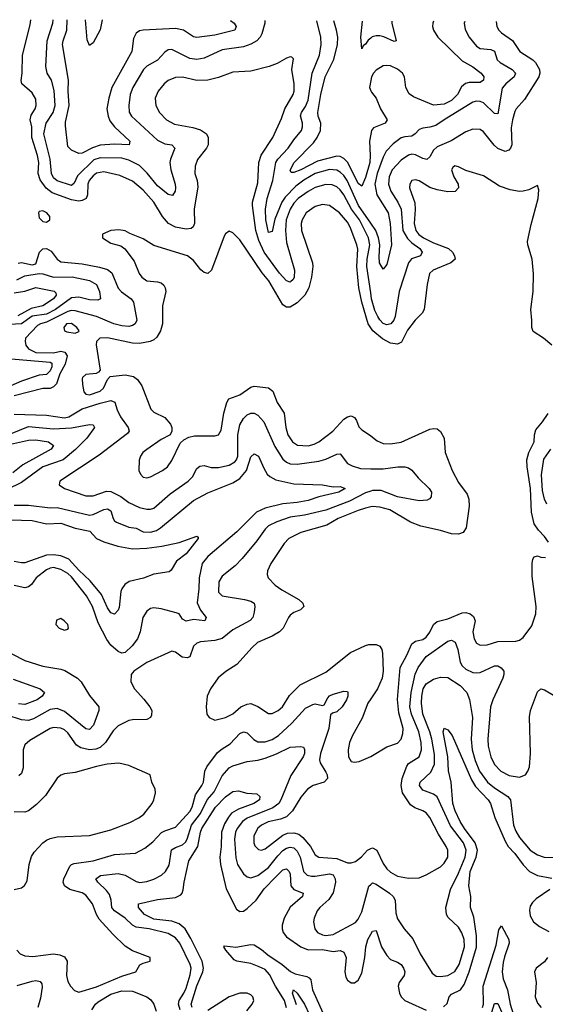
# Model space of a CAD drawing. Header units: inches. Extents: x 1694797 to 1849917, y 907313 to 1017959.
# Tile 371 of 656: x 1718041 to 1720974, y 1012288 to 1017788. Entities that reach past the tile are written whole.
import ezdxf

# ---------------------------------------------------------------- set-up
doc = ezdxf.new("R2010")
doc.units = ezdxf.units.IN
doc.header["$MEASUREMENT"] = 0
doc.layers.add('B7011', color=7, linetype='Continuous')
doc.layers.add('B7021', color=7, linetype='Continuous')

msp = doc.modelspace()

# ---------------------------------------------------------------- linework, layer by layer
at = {"layer": 'B7011', "color": 5}
for points, elevation in [([(1720000, 1016262.2), (1719978.1, 1016410), (1719979.5, 1016450), (1719994.8, 1016530), (1719986.7, 1016570), (1719936.8, 1016670), (1719893.5, 1016730), (1719850, 1016810.5), (1719830, 1016837.9), (1719810, 1016854.2), (1719785.1, 1016865.1), (1719750, 1016868), (1719690, 1016850.4), (1719650, 1016828.5), (1719595.5, 1016790), (1719570, 1016763.4), (1719549.6, 1016730.4), (1719528.8, 1016670), (1719523.4, 1016610), (1719530, 1016543.1), (1719573.7, 1016390), (1719572.1, 1016347.9), (1719565.5, 1016334.5), (1719554.6, 1016325.4), (1719550, 1016322.8), (1719530, 1016329), (1719490, 1016371.9), (1719405.9, 1016490), (1719375.1, 1016555.1), (1719357.7, 1016610), (1719339.6, 1016750), (1719340.7, 1016770), (1719370, 1016877.3), (1719375.3, 1016990), (1719388.7, 1017031.3), (1719454, 1017130), (1719502.7, 1017237.3), (1719520.2, 1017290), (1719567.9, 1017370), (1719572.7, 1017390), (1719572.3, 1017430), (1719559.7, 1017510), (1719568.7, 1017570), (1719559.3, 1017579.3), (1719550, 1017581.2), (1719530, 1017574.5), (1719476.9, 1017543.1), (1719432.7, 1017527.3), (1719330, 1017501.6), (1719230, 1017494.6), (1719150, 1017465.5), (1719090, 1017451.6), (1719030, 1017448.1), (1718950, 1017466.8), (1718910, 1017466.1), (1718870, 1017449), (1718847.2, 1017430), (1718813, 1017390), (1718796.3, 1017350), (1718799.7, 1017310), (1718821.2, 1017270), (1718859.1, 1017230), (1718905.2, 1017205.2), (1719006.2, 1017186.2), (1719050, 1017173.4), (1719082.8, 1017150), (1719092.7, 1017130), (1719092.7, 1017090), (1719083.8, 1017070), (1719033.1, 1017006.9), (1719019.3, 1016970), (1719018.5, 1016930), (1719031, 1016890), (1719035.1, 1016855.1), (1719013.5, 1016730), (1719016.4, 1016650), (1719009.5, 1016630.5), (1718998.2, 1016621.8), (1718970, 1016618.5), (1718910, 1016629.1), (1718871.6, 1016650), (1718836.9, 1016690), (1718790, 1016769), (1718730, 1016837), (1718670, 1016886), (1718598.8, 1016918.8), (1718510, 1016939.1), (1718470, 1016930.9), (1718450, 1016916.7), (1718429.1, 1016890), (1718421.4, 1016870), (1718418.6, 1016810), (1718410.8, 1016790), (1718390, 1016777.6), (1718370, 1016774), (1718330, 1016781.5), (1718221.2, 1016821.2), (1718188.3, 1016848.3), (1718154.7, 1016894.7), (1718143.4, 1016930), (1718146.9, 1016990), (1718139.6, 1017030), (1718108, 1017130), (1718107.8, 1017190), (1718099.9, 1017230), (1718104, 1017256), (1718126.2, 1017290), (1718132.2, 1017310), (1718130, 1017344), (1718110, 1017379.1), (1718052.3, 1017430), (1718048.9, 1017448.9), (1718054.9, 1017490), (1718056.1, 1017590), (1718099.4, 1017760.6), (1718103.2, 1017788.5)], 960), ([(1719409.2, 1017783.2), (1719408.6, 1017770), (1719392.6, 1017710), (1719383.2, 1017690), (1719364.7, 1017670), (1719330, 1017650.9), (1719290, 1017637.3), (1719170, 1017619.2), (1719070, 1017573.8), (1719030, 1017565.4), (1718990, 1017572.1), (1718890, 1017622.4), (1718870, 1017619.7), (1718850, 1017606.6), (1718810, 1017562.7), (1718750, 1017528.9), (1718731.1, 1017510), (1718672.7, 1017410), (1718657, 1017370), (1718648.9, 1017310), (1718652, 1017272), (1718663.8, 1017250), (1718810, 1017116.4), (1718850, 1017095.9), (1718889.4, 1017089.4), (1718906.9, 1017070), (1718882.7, 1017010), (1718879.1, 1016990), (1718883.5, 1016950), (1718908.6, 1016870), (1718910.8, 1016850), (1718908.1, 1016830), (1718893.2, 1016806.8), (1718870, 1016811.6), (1718810, 1016859.9), (1718751.8, 1016931.8), (1718710, 1016974.8), (1718650, 1017004.7), (1718610, 1017014.7), (1718490, 1017016.1), (1718455, 1017005), (1718363.2, 1016916.8), (1718344.3, 1016875.7), (1718330, 1016861.6), (1718250, 1016887.7), (1718230, 1016905.2), (1718217.2, 1016930), (1718211, 1017010), (1718175.4, 1017150), (1718188.8, 1017211.2), (1718227.6, 1017270), (1718238.2, 1017310), (1718233.8, 1017393.8), (1718217.5, 1017450), (1718193, 1017490), (1718187.1, 1017527.1), (1718193.4, 1017670), (1718225.4, 1017770), (1718226.7, 1017788)], 940), ([(1719217.7, 1017784), (1719236.9, 1017770), (1719248.9, 1017750), (1719241.3, 1017730), (1719130, 1017701.7), (1719030, 1017688.4), (1719010, 1017693.1), (1718954.2, 1017730), (1718910, 1017739), (1718730.5, 1017729.5), (1718710, 1017725.4), (1718690, 1017713.5), (1718676, 1017684), (1718665.6, 1017610), (1718555.7, 1017410), (1718538, 1017350), (1718527.5, 1017290), (1718533.5, 1017250), (1718544.2, 1017224.2), (1718570.4, 1017190.4), (1718656, 1017110), (1718651.3, 1017090), (1718570, 1017093.9), (1718490, 1017087.5), (1718446.6, 1017073.4), (1718390, 1017042.4), (1718370, 1017041.3), (1718330, 1017059.7), (1718310, 1017079.3), (1718295.3, 1017195.3), (1718295.8, 1017215.8), (1718316.8, 1017310), (1718311.2, 1017390), (1718312.2, 1017450), (1718279.9, 1017650), (1718282.4, 1017670), (1718303, 1017730), (1718305.9, 1017787.7)], 920), ([(1718500.2, 1017786.9), (1718490, 1017731.1), (1718450, 1017659.3), (1718430, 1017644.7), (1718416.5, 1017676.5), (1718407.2, 1017787.3)], 880), ([(1720000, 1016651.8), (1719932.4, 1016750), (1719869.3, 1016890), (1719850, 1016918.5), (1719830, 1016937.3), (1719810, 1016948.6), (1719770, 1016952.1), (1719690, 1016928.5), (1719627.2, 1016892.8), (1719582.2, 1016857.8), (1719523, 1016797), (1719503.9, 1016770), (1719465.2, 1016674.8), (1719450, 1016606), (1719430, 1016599.7), (1719414.8, 1016670), (1719412.5, 1016730), (1719421.9, 1016790), (1719454, 1016890), (1719469.9, 1016990), (1719481.7, 1017010), (1719539.1, 1017070), (1719570, 1017117.1), (1719612.6, 1017170), (1719619.3, 1017190), (1719618.7, 1017210), (1719608.7, 1017251.3), (1719613.1, 1017270), (1719636, 1017304), (1719650, 1017339.6), (1719673.6, 1017490), (1719714.3, 1017590), (1719723.7, 1017650), (1719720.9, 1017690), (1719699.1, 1017782)], 940), ([(1720000, 1017149.5), (1719992.2, 1017110), (1719997.1, 1017030), (1719994.2, 1016990), (1719970, 1016907.2), (1719950, 1016859.3), (1719930, 1016873), (1719872.3, 1016990), (1719850, 1017013.4), (1719830, 1017025.2), (1719810, 1017025.5), (1719702.7, 1016997.3), (1719610, 1016948.9), (1719570, 1016934), (1719554.9, 1016934.9), (1719550, 1016948.7), (1719572.2, 1016990), (1719679.8, 1017100.2), (1719700.4, 1017130), (1719719.7, 1017170), (1719721.1, 1017210), (1719705.8, 1017250), (1719705.3, 1017270), (1719721.5, 1017370), (1719745.6, 1017470), (1719793.4, 1017566.6), (1719815.3, 1017650), (1719815.6, 1017690), (1719808.5, 1017730), (1719793.6, 1017781.6)], 920), ([(1720000, 1017685.6), (1719985.5, 1017674.5), (1719970, 1017651.8), (1719957.1, 1017642.9), (1719950, 1017626), (1719943.9, 1017690), (1719953.7, 1017781)], 880), ([(1720000, 1017449.3), (1719992.2, 1017410), (1720000, 1017391.2)], 920), ([(1720000, 1016068), (1719984.8, 1016090), (1719949.9, 1016210.1), (1719933, 1016290), (1719922.2, 1016410), (1719927.1, 1016507.1), (1719922.8, 1016530), (1719885.8, 1016630), (1719870, 1016657.3), (1719825.6, 1016710), (1719770, 1016749.9), (1719730, 1016756.1), (1719690, 1016744.3), (1719640.2, 1016710), (1719616.6, 1016670), (1719611.3, 1016650), (1719613, 1016610), (1719674.4, 1016430), (1719676.1, 1016410), (1719669.2, 1016350), (1719654.6, 1016290), (1719632.2, 1016250), (1719590, 1016207.5), (1719550, 1016182.6), (1719530, 1016182), (1719510, 1016195.9), (1719430.4, 1016330), (1719393.9, 1016373.9), (1719270, 1016558.7), (1719230, 1016597), (1719210, 1016606.6), (1719190, 1016592.7), (1719181.5, 1016578.5), (1719111.1, 1016388.9), (1719090, 1016371.6), (1719070, 1016376.9), (1719050.9, 1016390.9), (1719010, 1016444.2), (1718977, 1016470), (1718790, 1016526.6), (1718730, 1016564.5), (1718654.8, 1016594.8), (1718630, 1016609.2), (1718594.5, 1016614.5), (1718550, 1016611.8), (1718502, 1016590), (1718502, 1016570), (1718550, 1016540.5), (1718605.5, 1016525.5), (1718628.2, 1016508.2), (1718679, 1016439), (1718707.2, 1016370), (1718722.3, 1016350), (1718750, 1016330.2), (1718810, 1016324.7), (1718830, 1016318.5), (1718845.2, 1016305.2), (1718853.4, 1016290), (1718855.6, 1016270), (1718837.3, 1016190), (1718836.8, 1016090), (1718826.2, 1016050), (1718805.3, 1016014.7), (1718790, 1016001.1), (1718768.9, 1015991.1), (1718710, 1015979.2), (1718670, 1015981.6), (1718530, 1016011), (1718488, 1016010), (1718469.3, 1015990.7), (1718468.2, 1015971.8), (1718488.9, 1015830), (1718480.8, 1015819.2), (1718467.8, 1015812.2), (1718410, 1015806), (1718391.3, 1015790), (1718390, 1015782), (1718390.2, 1015750), (1718399, 1015710), (1718410, 1015696.9), (1718430, 1015692.8), (1718490, 1015713.8), (1718507.9, 1015730), (1718530, 1015779.1), (1718544.9, 1015795.1), (1718630, 1015804.2), (1718674.9, 1015794.9), (1718698.6, 1015778.6), (1718722.6, 1015742.6), (1718772.1, 1015612.1), (1718790, 1015595.3), (1718850, 1015566.4), (1718882.4, 1015530), (1718890.4, 1015510), (1718890.5, 1015490), (1718880.7, 1015470), (1718830, 1015443.9), (1718750, 1015387.8), (1718727.9, 1015370), (1718714.7, 1015350), (1718708.1, 1015328.1), (1718706.3, 1015270), (1718714.4, 1015250), (1718730, 1015232.7), (1718750, 1015229), (1718770, 1015234.9), (1718838, 1015270), (1718865.7, 1015290), (1718890, 1015326.4), (1718937, 1015423), (1718957.5, 1015442.5), (1718984.4, 1015455.6), (1719016.8, 1015463.2), (1719130, 1015464.4), (1719150, 1015470.3), (1719164.5, 1015495.5), (1719180.2, 1015590), (1719197.3, 1015650), (1719208.7, 1015670), (1719270, 1015693), (1719330, 1015736.3), (1719350, 1015741.9), (1719430, 1015731.4), (1719454.1, 1015714.1), (1719477.2, 1015650), (1719517.5, 1015590), (1719525.6, 1015510), (1719537.4, 1015470), (1719563, 1015430), (1719591.2, 1015411.2), (1719650, 1015408.1), (1719683.5, 1015416.5), (1719710, 1015429.5), (1719787.6, 1015490), (1719850, 1015557.5), (1719870, 1015570.2), (1719890, 1015575), (1719910, 1015565.7), (1719920.7, 1015550), (1719934.1, 1015514.1), (1719950, 1015497), (1719993, 1015470), (1720000, 1015464.2)], 980), ([(1718031.5, 1016428.5), (1718050, 1016432.7), (1718110, 1016418.3), (1718130, 1016424.6), (1718150.5, 1016490), (1718170, 1016508.9), (1718190, 1016511.1), (1718216, 1016496), (1718250, 1016450.2), (1718270, 1016436.1), (1718390, 1016424.4), (1718485.9, 1016405.9), (1718530, 1016393.8), (1718555.3, 1016375.3), (1718589.3, 1016289.3), (1718608.9, 1016268.9), (1718662.6, 1016230), (1718675.5, 1016210), (1718695.3, 1016110), (1718685.2, 1016090), (1718670, 1016080.5), (1718650, 1016075.5), (1718610, 1016077.9), (1718566.4, 1016090), (1718470, 1016129.9), (1718350, 1016162.1), (1718330, 1016163.4), (1718310, 1016157.8), (1718190, 1016098.6), (1718156.9, 1016090), (1718139.5, 1016080.5), (1718072.4, 1016010), (1718070.2, 1015990), (1718074.9, 1015970), (1718090.2, 1015950), (1718129.8, 1015929.8), (1718230, 1015927.4), (1718270, 1015936), (1718291.8, 1015931.8), (1718304.6, 1015910), (1718295.1, 1015864.9), (1718265.3, 1015810), (1718245.8, 1015754.2), (1718230, 1015737), (1718210, 1015728.1), (1718169.1, 1015729.1), (1718010, 1015687)], 960), ([(1718023.9, 1016336.1), (1718070, 1016358), (1718150, 1016369.8), (1718170, 1016368.8), (1718230, 1016351), (1718332.9, 1016352.9), (1718430, 1016332.4), (1718468.9, 1016308.9), (1718486.5, 1016270), (1718492.1, 1016230), (1718477.4, 1016222.6), (1718430, 1016224.5), (1718370, 1016238.7), (1718330, 1016234.1), (1718241.3, 1016170), (1718190, 1016143.4), (1718110, 1016132.5), (1718050, 1016089.9), (1717950, 1016083.1)], 940), ([(1718010, 1016263.4), (1718068.7, 1016271.3), (1718130, 1016293.3), (1718232.2, 1016272.2), (1718242.7, 1016262.7), (1718244.7, 1016250), (1718230.1, 1016230), (1718170, 1016190.9), (1718104.6, 1016175.4), (1718030, 1016135.1)], 920), ([(1717950, 1015898.2), (1718210, 1015874.8), (1718219.1, 1015870), (1718220.5, 1015850), (1718210, 1015827.6), (1718190, 1015806.9), (1718150, 1015802.6), (1718050.1, 1015770), (1717930, 1015717.3)], 940), ([(1718010, 1015585.7), (1718190, 1015578.9), (1718290, 1015564.9), (1718314.4, 1015570), (1718390, 1015614.6), (1718490, 1015647.3), (1718550, 1015660.8), (1718572.1, 1015652.1), (1718584.2, 1015610), (1718602.5, 1015570), (1718646.2, 1015510), (1718651.1, 1015490), (1718642.7, 1015477.3), (1718483.6, 1015356.4), (1718264.9, 1015210), (1718260.5, 1015190), (1718290.4, 1015170), (1718410, 1015129.5), (1718450, 1015129.5), (1718525.7, 1015154.3), (1718550, 1015153.6), (1718605.3, 1015125.3), (1718650, 1015091.6), (1718710, 1015063.5), (1718750, 1015054), (1718770, 1015053.7), (1718790, 1015060.2), (1718880.8, 1015139.2), (1718981.6, 1015210), (1719004.7, 1015235.3), (1719030, 1015281.3), (1719045.9, 1015294.1), (1719070, 1015297.5), (1719110, 1015287.1), (1719150, 1015286.4), (1719210, 1015300.1), (1719240.5, 1015319.5), (1719249.9, 1015330.1), (1719257.3, 1015350), (1719258.2, 1015470), (1719270, 1015526), (1719290, 1015560.2), (1719310, 1015580.6), (1719330, 1015590.2), (1719350, 1015591.1), (1719370, 1015579.6), (1719402.7, 1015542.7), (1719464.2, 1015404.2), (1719510, 1015333.5), (1719530, 1015316.4), (1719550, 1015308.4), (1719590, 1015305.6), (1719710, 1015323), (1719750, 1015334.2), (1719810, 1015361.4), (1719830, 1015363.2), (1719869.6, 1015309.6), (1719895.5, 1015295.5), (1719942, 1015282), (1720000, 1015280.5)], 960), ([(1717990, 1015476), (1718090, 1015516.1), (1718230, 1015502.5), (1718330, 1015507.7), (1718430, 1015527.4), (1718450, 1015525.5), (1718458.3, 1015510), (1718415.7, 1015450), (1718352.4, 1015387.6), (1718283.7, 1015330), (1718170.2, 1015290), (1718050, 1015203.1), (1717970, 1015164.9)], 940), ([(1717990, 1015418.3), (1718090, 1015440.1), (1718130, 1015442.3), (1718200.4, 1015430), (1718228.7, 1015410), (1718216.1, 1015390), (1718058.7, 1015301.3), (1718002.4, 1015257.6)], 920), ([(1718010, 1015076.4), (1718090, 1015075.8), (1718210, 1015061.3), (1718250, 1015063.1), (1718430, 1015021.6), (1718450, 1015023.9), (1718510, 1015053.3), (1718530, 1015055.6), (1718550, 1015045.5), (1718562.3, 1015002.3), (1718569.1, 1014989.1), (1718581.4, 1014981.4), (1718650, 1014953.9), (1718690, 1014948.2), (1718730, 1014926.9), (1718770, 1014925.4), (1718804, 1014936), (1718826.1, 1014950), (1719010, 1015102.2), (1719090, 1015145.5), (1719230, 1015201.6), (1719270, 1015225.3), (1719307.3, 1015270), (1719330, 1015346.5), (1719350, 1015363.5), (1719373.2, 1015350), (1719402.4, 1015282.4), (1719421.6, 1015250), (1719436.3, 1015236.3), (1719470, 1015218.4), (1719570, 1015195.7), (1719730, 1015190.9), (1719790, 1015179.7), (1719830, 1015180.2), (1719857.6, 1015170), (1719822, 1015150), (1719710, 1015123.7), (1719650, 1015101.8), (1719590, 1015091.1), (1719510, 1015084.4), (1719410, 1015060.3), (1719361.8, 1015038.2), (1719252, 1014928), (1719091, 1014790), (1719059.1, 1014750), (1719042.1, 1014670), (1719040.7, 1014610), (1719031.3, 1014531.3), (1719049.3, 1014489.3), (1719080.8, 1014450), (1719074.4, 1014430), (1719010, 1014437.5), (1718970, 1014427.9), (1718950, 1014440.4), (1718930, 1014468.7), (1718914.5, 1014474.5), (1718830, 1014497.8), (1718790, 1014502.7), (1718770, 1014499.1), (1718750, 1014484.2), (1718727.5, 1014450), (1718712.1, 1014370), (1718698.5, 1014330), (1718668.8, 1014290), (1718630, 1014254.4), (1718610, 1014250.5), (1718590, 1014258.5), (1718550, 1014293.9), (1718526.9, 1014326.9), (1718478.6, 1014418.6), (1718447, 1014510), (1718413.3, 1014570), (1718330, 1014676.1), (1718310, 1014695.1), (1718270, 1014717.5), (1718230, 1014728), (1718210, 1014725.2), (1718190, 1014716.1), (1718132.9, 1014670), (1718106.3, 1014633.7), (1718090, 1014620.9), (1718070, 1014615.5), (1718010, 1014628.1)], 940), ([(1720000, 1015154.6), (1719970, 1015145.2), (1719881.2, 1015098.8), (1719750, 1015048.2), (1719630, 1015021.2), (1719550, 1015010.4), (1719476.6, 1014983.4), (1719430, 1014960.3), (1719410, 1014942.7), (1719363.4, 1014876.6), (1719281.8, 1014778.2), (1719243, 1014737), (1719170, 1014680.4), (1719152.3, 1014647.7), (1719150.2, 1014590.2), (1719170, 1014570.3), (1719294.8, 1014550), (1719330, 1014540.8), (1719348.4, 1014530), (1719353.4, 1014510), (1719350, 1014479), (1719341.5, 1014450), (1719327.7, 1014432.3), (1719230, 1014380.5), (1719170, 1014331.5), (1719130, 1014321.4), (1719050, 1014313.5), (1719030, 1014305.5), (1719010, 1014289.7), (1718990.1, 1014229.9), (1718976.2, 1014223.8), (1718947.7, 1014227.7), (1718910, 1014255.1), (1718890, 1014261.3), (1718750, 1014198), (1718677, 1014150), (1718662, 1014130), (1718660.3, 1014090), (1718681.1, 1014050), (1718733.8, 1013993.8), (1718767.6, 1013950), (1718778.9, 1013930), (1718776.9, 1013903.1), (1718770.2, 1013889.8), (1718750, 1013878.5), (1718670, 1013877.3), (1718650, 1013873), (1718590, 1013843.1), (1718563.1, 1013816.9), (1718519.1, 1013750), (1718490, 1013723.5), (1718466, 1013714), (1718430, 1013710.3), (1718381.2, 1013721.2), (1718356.7, 1013736.7), (1718310, 1013805.7), (1718290, 1013822.3), (1718270, 1013831.7), (1718230, 1013835.2), (1718210, 1013829.9), (1718097.6, 1013762.4), (1718070, 1013737.6), (1718059.3, 1013710), (1718060.1, 1013610), (1718050, 1013577.7), (1718035.6, 1013564.4)], 960), ([(1720000, 1015066.4), (1719970, 1015060.8), (1719930, 1015046.9), (1719817.5, 1015002.5), (1719754.8, 1014965.2), (1719610, 1014924.6), (1719543.5, 1014890), (1719517.5, 1014862.5), (1719443, 1014750), (1719424.3, 1014710), (1719422.6, 1014690), (1719428.1, 1014670), (1719466.7, 1014630), (1719503.6, 1014603.6), (1719598.8, 1014550), (1719620.2, 1014530), (1719626.3, 1014510), (1719607.8, 1014492.2), (1719570, 1014476.2), (1719550, 1014461.5), (1719540.2, 1014450), (1719511.1, 1014390), (1719490.1, 1014369.9), (1719450, 1014345.3), (1719368.4, 1014310), (1719337.7, 1014282.3), (1719252.5, 1014187.5), (1719191.7, 1014148.3), (1719147.7, 1014112.3), (1719106, 1014050), (1719087, 1014010), (1719081.6, 1013950), (1719086, 1013910), (1719097.3, 1013890), (1719130, 1013876.4), (1719190, 1013890.3), (1719230, 1013911.5), (1719274.3, 1013950), (1719310, 1013965.4), (1719330, 1013969.1), (1719370, 1013952.7), (1719430, 1013912.8), (1719450, 1013912.4), (1719483.1, 1013930), (1719507.3, 1013950), (1719546.8, 1014013.2), (1719606.3, 1014073.7), (1719750, 1014144), (1719887.3, 1014252.7), (1719970, 1014293.6), (1719990, 1014298.9), (1720000, 1014298.8)], 980), ([(1717930, 1014996.4), (1718110, 1014990.1), (1718190, 1014971.5), (1718270, 1014976.5), (1718350, 1014949), (1718431.3, 1014931.3), (1718469.7, 1014889.7), (1718510, 1014871.9), (1718588, 1014848), (1718670, 1014832.4), (1718750, 1014835.9), (1718833.3, 1014846.7), (1718931.2, 1014868.8), (1719030, 1014902.8), (1719037.1, 1014897.1), (1719037.1, 1014890), (1718970, 1014804.5), (1718916.2, 1014763.8), (1718886.4, 1014713.6), (1718875.3, 1014704.7), (1718790, 1014692), (1718731.2, 1014668.8), (1718652.2, 1014650), (1718627.3, 1014632.7), (1718610.2, 1014610), (1718605.1, 1014594.9), (1718595.4, 1014504.6), (1718590, 1014489.6), (1718570, 1014468), (1718550, 1014474.3), (1718530, 1014502.6), (1718498, 1014578), (1718434.5, 1014654.5), (1718370, 1014713.2), (1718315, 1014775), (1718270, 1014794), (1718230, 1014800.1), (1718190, 1014796.8), (1718070, 1014754.8), (1718050, 1014754), (1718010, 1014762.2)], 920), ([(1717930, 1014280.2), (1718070, 1014209.4), (1718170, 1014177.8), (1718270, 1014160.8), (1718292.9, 1014152.9), (1718362.4, 1014110), (1718382.9, 1014090), (1718430, 1014014.3), (1718481.7, 1013950), (1718483.2, 1013930), (1718453.2, 1013846.8), (1718430, 1013824), (1718410, 1013826.4), (1718290, 1013924.5), (1718250, 1013940.6), (1718210, 1013935.4), (1718117.5, 1013882.5), (1718090, 1013873.3), (1718050, 1013877.9), (1717970, 1013904.1)], 940), ([(1718004.7, 1014104.7), (1718154, 1014050), (1718179.5, 1014030), (1718166, 1014010), (1718137.7, 1013990), (1718070, 1013962.5), (1718033.1, 1013966.9)], 920), ([(1718023.7, 1012590), (1718043.8, 1012570), (1718070, 1012559), (1718114.7, 1012554.7), (1718230, 1012569.5), (1718265.3, 1012565.3), (1718290, 1012554.5), (1718306.2, 1012530), (1718301.8, 1012450), (1718310, 1012416.3), (1718324.6, 1012390), (1718345.8, 1012365.8), (1718370, 1012355.8), (1718470, 1012386), (1718610, 1012446), (1718689.4, 1012470), (1718711.7, 1012508.3), (1718730, 1012518.8), (1718768, 1012530), (1718768, 1012550), (1718670, 1012586.3), (1718630, 1012613.1), (1718560.7, 1012680.7), (1718484.3, 1012764.3), (1718469.2, 1012790), (1718446.1, 1012850), (1718410, 1012897.4), (1718390, 1012910.5), (1718319.7, 1012930), (1718290.7, 1012950), (1718283.4, 1012970), (1718286.5, 1012990), (1718319.9, 1013060.1), (1718329.9, 1013070.1), (1718345, 1013075), (1718450.7, 1013089.3), (1718570, 1013124.8), (1718686.9, 1013133.1), (1718739.7, 1013160.3), (1718784.5, 1013195.5), (1718832.6, 1013247.4), (1718850, 1013258.1), (1718910, 1013277.2), (1718990, 1013365.7), (1719003, 1013390), (1719021.4, 1013458.6), (1719057.9, 1013510), (1719066.4, 1013530), (1719074.6, 1013590), (1719085.3, 1013614.7), (1719145, 1013695), (1719170, 1013716.4), (1719216, 1013744), (1719270, 1013802), (1719290, 1013810.8), (1719310, 1013804.4), (1719347.2, 1013767.2), (1719370, 1013754.8), (1719410, 1013754), (1719450, 1013767.2), (1719485.6, 1013790), (1719560.4, 1013859.6), (1719636.7, 1013943.3), (1719676, 1013964), (1719690, 1013966.2), (1719730, 1013957.2), (1719739.5, 1013960.5), (1719759.8, 1014000.2), (1719770, 1014011.7), (1719790, 1014021.3), (1719850, 1014038.5), (1719870, 1014035.5), (1719872.9, 1014030), (1719871.8, 1014010), (1719863.8, 1013990), (1719839.8, 1013950), (1719810, 1013921.6), (1719785.7, 1013914.3), (1719775.1, 1013904.9), (1719765.5, 1013830), (1719718.8, 1013690), (1719713.3, 1013653.3), (1719716.9, 1013636.9), (1719750, 1013585.7), (1719757.3, 1013570), (1719758, 1013550), (1719739.5, 1013530), (1719678.4, 1013510), (1719646.7, 1013490), (1719610, 1013445.7), (1719563, 1013370), (1719530, 1013336.5), (1719497, 1013323), (1719428.2, 1013308.2), (1719390.2, 1013290), (1719370, 1013272.5), (1719346.8, 1013230), (1719346.6, 1013190), (1719353.5, 1013173.5), (1719373.7, 1013153.7), (1719390, 1013150.2), (1719410, 1013156.6), (1719510, 1013234), (1719535.1, 1013244.9), (1719570, 1013247), (1719598.1, 1013238.1), (1719621.1, 1013221.1), (1719664.2, 1013170), (1719690, 1013123.8), (1719710, 1013110.1), (1719810, 1013103), (1719870, 1013079.3), (1719890, 1013078), (1719914.5, 1013085.5), (1719947.9, 1013112.1), (1719981, 1013150), (1720000, 1013158.6)], 960), ([(1720000, 1013994), (1719983.9, 1013970), (1719952.8, 1013887.2), (1719897.6, 1013790), (1719882.2, 1013750), (1719873.2, 1013710), (1719876.2, 1013670), (1719890, 1013644.6), (1719910, 1013641.7), (1719935.1, 1013644.9), (1720000, 1013673.6)], 980), ([(1718936.7, 1012256.7), (1718926.3, 1012290), (1718931.2, 1012310), (1718957.6, 1012350), (1718970, 1012379.2), (1718992.8, 1012452.8), (1718998, 1012490), (1718992.4, 1012510), (1718935.3, 1012630), (1718910, 1012659.2), (1718870, 1012684.3), (1718762.4, 1012710), (1718690, 1012719.4), (1718669.7, 1012729.7), (1718628.6, 1012770), (1718569.9, 1012809.9), (1718561, 1012821), (1718555, 1012830), (1718551.4, 1012870), (1718541.2, 1012901.2), (1718524.4, 1012924.4), (1718476.2, 1012970), (1718465.6, 1012990), (1718492.4, 1013007.6), (1718590, 1013018.4), (1718630, 1013008.9), (1718690, 1012974.1), (1718710.5, 1012969.5), (1718750, 1012974.8), (1718790, 1012987), (1718832.6, 1013010), (1718854, 1013030), (1718875, 1013065), (1718888.8, 1013151.2), (1718910, 1013165.1), (1718950, 1013178.5), (1718966.1, 1013193.9), (1718975, 1013210), (1719000.3, 1013290), (1719050, 1013355.2), (1719087.3, 1013430), (1719125.5, 1013474.5), (1719170, 1013565.5), (1719210, 1013608.6), (1719230, 1013620.1), (1719310, 1013644.2), (1719370, 1013651.8), (1719410, 1013662.6), (1719473.1, 1013686.9), (1719550, 1013725), (1719610, 1013728.9), (1719624.2, 1013724.2), (1719631, 1013711), (1719630.7, 1013690), (1719623, 1013670), (1719554, 1013566), (1719498.7, 1013430), (1719486.6, 1013410), (1719454.2, 1013385.8), (1719310, 1013328.7), (1719284, 1013310), (1719254.1, 1013270), (1719245.6, 1013250), (1719239.9, 1013210), (1719246.7, 1013106.7), (1719255.9, 1013070), (1719290, 1013016.5), (1719310, 1013000.6), (1719330, 1012994.6), (1719370, 1013007.5), (1719430, 1013052.1), (1719481.6, 1013118.4), (1719510, 1013147.3), (1719530, 1013160.5), (1719550, 1013166.5), (1719570, 1013163.1), (1719590, 1013144.8), (1719605.5, 1013110), (1719625.3, 1013030), (1719645.6, 1013010), (1719670, 1013003.6), (1719690, 1013003.9), (1719770, 1013017.7), (1719790.8, 1013010.8), (1719802.2, 1012990), (1719803.3, 1012970), (1719789.7, 1012910.3), (1719765.8, 1012874.2), (1719716.1, 1012830), (1719701.3, 1012810), (1719683.6, 1012770), (1719679.6, 1012750), (1719687.7, 1012710), (1719703.1, 1012690), (1719730, 1012676.1), (1719750, 1012672.7), (1719790, 1012678.5), (1719914.7, 1012745.3), (1719930, 1012763.6), (1719950, 1012804.6), (1719990, 1012948.9), (1720000, 1012957.7)], 940), ([(1718010, 1012930.3), (1718050, 1012938.4), (1718068.2, 1012951.8), (1718082.3, 1012977.7), (1718094, 1013070), (1718105.6, 1013114.4), (1718121.1, 1013138.9), (1718169.8, 1013190.2), (1718190, 1013205.3), (1718210, 1013215.5), (1718250, 1013224.2), (1718430, 1013231.4), (1718550, 1013263), (1718655.4, 1013304.6), (1718705.6, 1013330), (1718732.6, 1013350), (1718780.5, 1013410), (1718789.6, 1013430), (1718798, 1013470), (1718796, 1013490), (1718777.2, 1013530), (1718768.7, 1013570), (1718650, 1013621.6), (1718594.7, 1013634.7), (1718529.7, 1013629.7), (1718470, 1013617.7), (1718350, 1013582.7), (1718290, 1013575.4), (1718270, 1013568), (1718250, 1013551.6), (1718185.4, 1013454.6), (1718135.2, 1013404.8), (1718090.2, 1013369.8), (1718070, 1013362.4), (1718010, 1013363)], 980), ([(1719002.5, 1012270), (1718998.1, 1012290), (1719028.8, 1012391.2), (1719063.5, 1012470), (1719066.2, 1012490), (1719059.2, 1012530), (1718996.3, 1012656.3), (1718964.6, 1012710), (1718930, 1012737.2), (1718890, 1012752.9), (1718790, 1012763.3), (1718736.8, 1012790), (1718702.8, 1012830), (1718704.2, 1012850), (1718810, 1012874.8), (1718910, 1012884.4), (1718939.4, 1012900.6), (1718947.7, 1012910), (1718952.9, 1012927.1), (1718958, 1012970), (1718984.7, 1013090), (1719034.7, 1013170), (1719048.9, 1013250), (1719057.1, 1013270), (1719133.7, 1013390), (1719190, 1013448.1), (1719230, 1013476.5), (1719261.8, 1013481.8), (1719307.8, 1013467.8), (1719363.4, 1013463.4), (1719381.3, 1013450), (1719378.5, 1013430), (1719347, 1013410), (1719261.2, 1013378.8), (1719223.7, 1013356.3), (1719205.3, 1013334.7), (1719183.4, 1013296.6), (1719166.1, 1013250), (1719165.4, 1013170), (1719158.3, 1013110), (1719162.2, 1013070), (1719193.1, 1012933.1), (1719250, 1012820.3), (1719270, 1012806.7), (1719290, 1012809.4), (1719310, 1012823.5), (1719359.9, 1012870), (1719405.9, 1012934.1), (1719470, 1013000.9), (1719510, 1013038.8), (1719530, 1013045.6), (1719545, 1013030), (1719550, 1013015.5), (1719553.6, 1012950), (1719570.6, 1012930.6), (1719623.1, 1012910), (1719619.7, 1012890), (1719549.5, 1012830.5), (1719516.3, 1012770), (1719506.3, 1012730), (1719506.5, 1012710), (1719511.6, 1012690), (1719530, 1012665.3), (1719610, 1012609.1), (1719650, 1012592.6), (1719730, 1012595.4), (1719790, 1012583.8), (1719830, 1012588.4), (1719850, 1012580.6), (1719862, 1012550), (1719855.9, 1012470), (1719860.7, 1012440.7), (1719870, 1012422.8), (1719890, 1012409.1), (1719910, 1012409.1), (1719930, 1012423.2), (1719950, 1012462.4), (1719966.2, 1012550), (1719971.9, 1012610), (1719982.9, 1012650), (1720000, 1012679.9)], 920), ([(1719530.5, 1012269.5), (1719519.4, 1012310), (1719468.4, 1012390), (1719434.2, 1012454.2), (1719410, 1012482), (1719377.5, 1012497.5), (1719330, 1012516.1), (1719252.7, 1012530), (1719237.4, 1012537.4), (1719191.2, 1012590), (1719180.5, 1012610), (1719184.2, 1012615.8), (1719247.2, 1012607.2), (1719330, 1012623), (1719350, 1012620.3), (1719390, 1012594.9), (1719424.7, 1012564.7), (1719505.1, 1012510), (1719551.8, 1012471.8), (1719578.1, 1012458.1), (1719643.6, 1012443.6), (1719656.7, 1012436.7), (1719664.8, 1012424.8), (1719674.5, 1012370), (1719750, 1012203.9)], 880), ([(1718026.2, 1012393.8), (1718110, 1012418.4), (1718130, 1012421.2), (1718155.4, 1012415.4), (1718163.4, 1012403.4), (1718165.1, 1012385.1), (1718157, 1012323), (1718142.7, 1012270)], 940), ([(1718443, 1012257), (1718464.1, 1012290), (1718477.8, 1012302.2), (1718550, 1012346), (1718610, 1012364.5), (1718670, 1012362.1), (1718751.1, 1012330), (1718773.1, 1012313.1), (1718789.6, 1012290), (1718801.8, 1012250)], 940), ([(1719308.6, 1012251.4), (1719338.9, 1012290), (1719346.6, 1012310), (1719341.8, 1012330), (1719330, 1012341.2), (1719310, 1012349.8), (1719270, 1012350.4), (1719210, 1012329.9), (1719090, 1012254.7)], 920), ([(1719585.5, 1012285.5), (1719562.6, 1012350), (1719569, 1012370), (1719590, 1012350.2), (1719630.1, 1012290), (1719657.6, 1012230)], 860)]:
    msp.add_lwpolyline(points, dxfattribs=dict(at, elevation=elevation))
for points, elevation in [([(1718170, 1016720.7), (1718150, 1016717.2), (1718144.9, 1016710), (1718150, 1016681), (1718170, 1016660.7), (1718190, 1016657.3), (1718209, 1016670), (1718209.3, 1016690), (1718191.6, 1016710)], 980), ([(1718330, 1016090.7), (1718302.3, 1016090), (1718286.7, 1016070), (1718291.2, 1016051.2), (1718304.2, 1016044.2), (1718350, 1016037.5), (1718370, 1016046.3), (1718372.1, 1016050), (1718359.9, 1016070)], 980), ([(1718270, 1014444), (1718245.8, 1014434.2), (1718242.8, 1014410), (1718261, 1014390), (1718290, 1014378.8), (1718310, 1014384.7), (1718313.2, 1014390), (1718308.7, 1014410), (1718288.7, 1014430)], 960)]:
    msp.add_lwpolyline(points, close=True, dxfattribs=dict(at, elevation=elevation))
at = {"layer": 'B7021', "color": 5}
for points, elevation in [([(1720117.1, 1017780.3), (1720116.8, 1017770), (1720142, 1017670), (1720130, 1017666.8), (1720072.5, 1017692.5), (1720050, 1017698.7), (1720030, 1017698.2), (1720008.1, 1017691.9), (1720000, 1017685.6)], 880), ([(1720350.4, 1017779.4), (1720346.3, 1017770), (1720345, 1017750), (1720349.4, 1017730), (1720375.3, 1017690), (1720510, 1017558), (1720570, 1017525), (1720615.9, 1017490), (1720631, 1017470), (1720629.1, 1017450), (1720610, 1017437.3), (1720550, 1017437.2), (1720528.6, 1017431.4), (1720506.8, 1017413.2), (1720483.3, 1017370), (1720450, 1017336.6), (1720410, 1017316.1), (1720350.7, 1017310.8), (1720237.8, 1017357.8), (1720214.2, 1017374.2), (1720196.6, 1017410), (1720188.5, 1017470), (1720176.6, 1017490), (1720150, 1017511.3), (1720110, 1017529.9), (1720090, 1017533), (1720070, 1017529.9), (1720030, 1017505.9), (1720014.6, 1017490), (1720004.1, 1017470), (1720000, 1017449.3)], 920), ([(1720524.9, 1017778.7), (1720522.2, 1017770), (1720526.1, 1017733.9), (1720550.2, 1017690), (1720590, 1017641), (1720610, 1017628.5), (1720670, 1017621.5), (1720690, 1017612.7), (1720704.9, 1017564.9), (1720721.5, 1017550), (1720790.2, 1017510), (1720807.7, 1017490), (1720800.2, 1017470), (1720753.1, 1017430), (1720734.2, 1017405.8), (1720710, 1017263.1), (1720690, 1017264.1), (1720630, 1017323.2), (1720610, 1017332.3), (1720590, 1017333), (1720570, 1017327), (1720409.2, 1017230), (1720362.7, 1017197.3), (1720330, 1017187.9), (1720290, 1017183.4), (1720270, 1017174.6), (1720247.6, 1017150), (1720230, 1017138.5), (1720190, 1017135), (1720170, 1017128.4), (1720125, 1017095), (1720086.5, 1017053.5), (1720070, 1017021.4), (1720035.7, 1016930), (1720023.1, 1016870), (1720033.5, 1016810), (1720096.9, 1016710), (1720109, 1016650), (1720115, 1016530), (1720090, 1016420.9), (1720070, 1016395.6), (1720049.5, 1016429.5), (1720046.2, 1016466.2), (1720050.4, 1016530), (1720042.9, 1016570), (1720028.7, 1016610), (1720000, 1016651.8)], 940), ([(1720699.7, 1017778), (1720704.2, 1017750), (1720714.7, 1017730), (1720730, 1017715.5), (1720791.5, 1017671.5), (1720831.4, 1017610), (1720904.3, 1017564.3), (1720919.3, 1017550), (1720941.7, 1017510), (1720943.2, 1017490), (1720938.4, 1017470), (1720857.5, 1017342.5), (1720811.4, 1017290), (1720804.8, 1017275.2), (1720790.7, 1017229.3), (1720784.4, 1017184.4), (1720787, 1017090), (1720780.4, 1017070), (1720770, 1017059.6), (1720750, 1017052.8), (1720710, 1017068.8), (1720688.1, 1017088.1), (1720630, 1017161.5), (1720610, 1017174.2), (1720570, 1017177.2), (1720530, 1017161.8), (1720448.2, 1017111.8), (1720370, 1017078.6), (1720350, 1017059.4), (1720330, 1017023.1), (1720312.3, 1017007.7), (1720290, 1017012.7), (1720250, 1017033.9), (1720230, 1017036.6), (1720210, 1017031.9), (1720170, 1017004.1), (1720119.8, 1016950), (1720101.9, 1016910), (1720099.4, 1016870), (1720112.6, 1016830), (1720151, 1016770), (1720169.3, 1016730), (1720179.5, 1016610), (1720205.4, 1016565.4), (1720230, 1016541.1), (1720274.1, 1016510), (1720287.9, 1016490), (1720278.3, 1016470), (1720227.3, 1016452.7), (1720210.8, 1016430), (1720158.2, 1016270), (1720136.8, 1016130), (1720129.3, 1016110), (1720112.1, 1016090), (1720090, 1016084.3), (1720070, 1016092.2), (1720050, 1016111.4), (1720038.7, 1016130), (1720023.5, 1016163.5), (1720004.8, 1016230), (1720000, 1016262.2)], 960), ([(1720000, 1017391.2), (1720003.3, 1017383.3), (1720029.4, 1017350), (1720054.3, 1017290), (1720090.9, 1017230), (1720080.2, 1017210), (1720015.3, 1017184.7), (1720004.1, 1017170), (1720000, 1017149.5)], 920), ([(1721010, 1015969.8), (1720965, 1016010), (1720906.8, 1016046.8), (1720899.1, 1016070), (1720899.9, 1016110), (1720893.3, 1016170), (1720907.4, 1016270), (1720908.9, 1016368.9), (1720901.2, 1016450), (1720877.3, 1016530), (1720875.4, 1016550), (1720895.4, 1016644.6), (1720935.1, 1016790), (1720938.9, 1016838.9), (1720930, 1016862), (1720882, 1016838), (1720850, 1016831.1), (1720830, 1016829.7), (1720777.8, 1016837.8), (1720719.2, 1016859.2), (1720630, 1016916.9), (1720530, 1016947), (1720490, 1016967.3), (1720470, 1016972.3), (1720457.3, 1016962.7), (1720450.4, 1016950), (1720463.7, 1016910), (1720488, 1016870), (1720490.5, 1016850), (1720470.3, 1016829.7), (1720430, 1016826.6), (1720370, 1016837.7), (1720330, 1016851.4), (1720270, 1016887.8), (1720250, 1016894.2), (1720230, 1016889.6), (1720217.3, 1016870), (1720216.5, 1016850), (1720245.4, 1016765.4), (1720247.4, 1016727.4), (1720241.7, 1016650), (1720252.1, 1016610), (1720267.9, 1016587.9), (1720294.3, 1016570), (1720350, 1016541.6), (1720433.4, 1016510), (1720456, 1016490), (1720468.4, 1016470), (1720471.3, 1016450), (1720447.2, 1016430), (1720349.1, 1016390), (1720328.7, 1016371.3), (1720314.3, 1016310), (1720298, 1016170), (1720287.4, 1016150), (1720247.3, 1016110), (1720205, 1016055), (1720172.4, 1015987.6), (1720150, 1015976.1), (1720110, 1015982.2), (1720065.6, 1016005.6), (1720012.4, 1016050), (1720000, 1016068)], 980), ([(1720991.5, 1014870), (1720970, 1014900.7), (1720936.4, 1014936.4), (1720912.5, 1014972.5), (1720897.4, 1015037.4), (1720891.8, 1015170), (1720873.3, 1015290), (1720872.1, 1015330), (1720883.2, 1015370), (1720912.1, 1015430), (1720914.7, 1015470), (1720921.8, 1015498.2), (1720958.5, 1015541.5), (1720990, 1015588.6)], 980), ([(1720000, 1015464.2), (1720035.3, 1015435.3), (1720070, 1015420.9), (1720110, 1015418.6), (1720170, 1015427.8), (1720330, 1015501.8), (1720350, 1015505.3), (1720370, 1015502.6), (1720390, 1015488), (1720409, 1015450), (1720415.6, 1015370), (1720455.2, 1015270), (1720490, 1015203.1), (1720537.4, 1015137.4), (1720548.4, 1015110), (1720548.6, 1015071.4), (1720532.3, 1014950), (1720515.2, 1014924.8), (1720490, 1014914), (1720450, 1014917.4), (1720390, 1014935.7), (1720279, 1014959), (1720221.4, 1014981.4), (1720106.3, 1015050), (1720050, 1015066.2), (1720010, 1015068.3), (1720000, 1015066.4)], 980), ([(1720982, 1015082), (1720970, 1015110), (1720959.2, 1015159.1), (1720954, 1015246), (1720966, 1015334), (1721005.6, 1015390)], 960), ([(1720000, 1015280.5), (1720070, 1015278.7), (1720151.6, 1015291.6), (1720191, 1015291), (1720210, 1015285.2), (1720230, 1015272), (1720264.2, 1015230), (1720327, 1015170), (1720338.7, 1015150), (1720337.2, 1015122.8), (1720328.8, 1015111.2), (1720314.8, 1015105.2), (1720270, 1015101.4), (1720150, 1015123.3), (1720057.9, 1015157.9), (1720010, 1015157.7), (1720000, 1015154.6)], 960), ([(1720000, 1013673.6), (1720010, 1013678), (1720090, 1013727.2), (1720150, 1013747.6), (1720170.6, 1013769.4), (1720179.4, 1013800.6), (1720180.6, 1013830), (1720157.3, 1013917.3), (1720149.3, 1013990.7), (1720164.5, 1014170), (1720201.7, 1014238.3), (1720230, 1014302.6), (1720250, 1014316.8), (1720290, 1014326), (1720310, 1014338.6), (1720330, 1014366.7), (1720350.3, 1014409.7), (1720370, 1014426.8), (1720430, 1014442), (1720510, 1014475.5), (1720530, 1014476.3), (1720554, 1014470), (1720574.3, 1014454.3), (1720582.6, 1014430), (1720569.5, 1014370), (1720576.5, 1014330), (1720590, 1014306), (1720610, 1014293.8), (1720650, 1014296.3), (1720710, 1014315), (1720810, 1014317.6), (1720830, 1014323.2), (1720850, 1014336.9), (1720898.2, 1014401.8), (1720921.4, 1014470), (1720923.9, 1014510), (1720901.2, 1014678.8), (1720901, 1014750), (1720905.6, 1014774.4), (1720912, 1014788), (1720930, 1014794), (1720950, 1014786), (1720975.3, 1014784.7)], 980), ([(1720000, 1013158.6), (1720010, 1013163.2), (1720034, 1013150), (1720070, 1013074.6), (1720090, 1013045.4), (1720110, 1013026), (1720150, 1013004.8), (1720210, 1012993), (1720270, 1012995.5), (1720310, 1013011.3), (1720390, 1013057.2), (1720410, 1013077.3), (1720429.8, 1013110), (1720430.7, 1013150), (1720421.6, 1013170), (1720378, 1013238), (1720330, 1013332), (1720310, 1013357.1), (1720291.1, 1013370), (1720245.5, 1013385.5), (1720222.8, 1013402.8), (1720176.7, 1013470), (1720169.9, 1013510), (1720175.4, 1013550), (1720200.6, 1013619.4), (1720210, 1013633.7), (1720269.9, 1013670.1), (1720283, 1013710), (1720280.8, 1013750), (1720268.3, 1013810), (1720228.1, 1013910), (1720217.9, 1013950), (1720224.9, 1014030), (1720247.2, 1014132.8), (1720265.6, 1014170), (1720308.6, 1014231.4), (1720430, 1014316.6), (1720450, 1014322), (1720471, 1014311), (1720485.7, 1014270), (1720499, 1014199), (1720510, 1014179), (1720530, 1014160.4), (1720570, 1014141.6), (1720590, 1014139.2), (1720610, 1014142.4), (1720690, 1014179.4), (1720710, 1014179), (1720728.8, 1014168.8), (1720742.6, 1014150), (1720743.5, 1014130), (1720736.8, 1014110), (1720682.2, 1013990), (1720669.2, 1013950.8), (1720654.2, 1013770), (1720655.9, 1013730), (1720670.1, 1013670), (1720690, 1013627.9), (1720726.7, 1013590), (1720773.2, 1013566.8), (1720830, 1013556.9), (1720864.5, 1013570), (1720877.4, 1013590), (1720885.2, 1013614.8), (1720890.9, 1013690), (1720885.7, 1013894.3), (1720892.4, 1013930), (1720930, 1014034.4), (1720950, 1014050.3), (1720970, 1014045.5), (1721030, 1014010.2)], 960), ([(1720000, 1014298.8), (1720030, 1014298.5), (1720050, 1014289), (1720061.3, 1014270), (1720065.7, 1014250), (1720068.7, 1014150), (1720063.5, 1014110), (1720037.5, 1014050), (1720000, 1013994)], 980), ([(1720000, 1012957.7), (1720010, 1012966.5), (1720030, 1012959.8), (1720103.8, 1012910), (1720125.5, 1012890), (1720135.6, 1012870), (1720140.1, 1012800.1), (1720150, 1012766), (1720186.7, 1012710), (1720234.2, 1012654.2), (1720275.4, 1012570), (1720342.9, 1012462.9), (1720365.9, 1012445.9), (1720390, 1012442.9), (1720430, 1012448.6), (1720470, 1012471.8), (1720494.2, 1012510), (1720522.6, 1012610), (1720520.7, 1012650), (1720508.4, 1012688.4), (1720490, 1012719.4), (1720432.8, 1012772.8), (1720423.7, 1012790), (1720418.5, 1012830), (1720445.2, 1012930), (1720490, 1013020.2), (1720526.5, 1013110), (1720533, 1013150), (1720516.8, 1013190), (1720445.5, 1013285.5), (1720370, 1013446.8), (1720350, 1013462), (1720290, 1013483.9), (1720271.4, 1013510), (1720276.2, 1013530), (1720335.4, 1013584.6), (1720355.5, 1013630), (1720356, 1013684), (1720340.8, 1013770), (1720329.6, 1013810), (1720290.3, 1013910), (1720283, 1013970), (1720284.3, 1014010), (1720292.8, 1014050), (1720310, 1014077.8), (1720350, 1014104.1), (1720390, 1014116.5), (1720430, 1014113.2), (1720499.7, 1014070), (1720536.5, 1014030), (1720551.1, 1013991.1), (1720567.1, 1013890), (1720561.1, 1013770), (1720565.9, 1013710), (1720582.2, 1013650), (1720607.1, 1013590), (1720651.6, 1013530), (1720690, 1013498.2), (1720765, 1013450), (1720780.7, 1013430), (1720797.5, 1013290), (1720810, 1013256.1), (1720830, 1013221.1), (1720890.2, 1013150), (1720930, 1013123.5), (1720967.7, 1013110), (1721086.2, 1013106.2)], 940), ([(1720405.3, 1012274.7), (1720426.4, 1012293.6), (1720438.4, 1012330), (1720450, 1012345), (1720500.2, 1012370), (1720521.8, 1012398.2), (1720549.6, 1012470), (1720590, 1012607.6), (1720591.2, 1012670), (1720574.6, 1012774.6), (1720557.7, 1012830), (1720558.1, 1012890), (1720547.6, 1012950), (1720555.6, 1013030), (1720588.4, 1013110), (1720596.3, 1013150), (1720583.6, 1013190), (1720523.4, 1013270), (1720499.8, 1013310), (1720471.4, 1013370), (1720458.6, 1013410), (1720448.8, 1013528.8), (1720433.1, 1013593.1), (1720430.4, 1013670.4), (1720404.5, 1013810), (1720410, 1013831.8), (1720430, 1013821.7), (1720454.2, 1013790), (1720561.5, 1013541.5), (1720585.3, 1013505.3), (1720655.4, 1013430), (1720668.3, 1013410), (1720692.2, 1013332.2), (1720750, 1013199.8), (1720767.6, 1013170), (1720803.6, 1013130), (1720850, 1013067.2), (1720886.9, 1013030), (1720930, 1013007.2), (1721010, 1012992.5)], 920), ([(1721000.1, 1012930), (1720923.2, 1012876.8), (1720902.5, 1012857.5), (1720890, 1012835.8), (1720885.5, 1012814.5), (1720890, 1012783.1), (1720908.4, 1012750), (1720942.6, 1012722.6), (1720994.3, 1012694.3)], 920), ([(1720000, 1012679.9), (1720010, 1012697.4), (1720030, 1012701.3), (1720060.1, 1012610), (1720090, 1012561.1), (1720110, 1012538.6), (1720150, 1012524.2), (1720170, 1012511.1), (1720183, 1012490), (1720190.1, 1012470), (1720186.2, 1012450), (1720159.4, 1012410), (1720153.7, 1012390), (1720160.1, 1012350), (1720170.2, 1012330), (1720190.1, 1012310.1), (1720210, 1012299.5), (1720310, 1012256.1)], 920), ([(1720623.5, 1012270), (1720629.6, 1012290), (1720628.1, 1012390), (1720700.8, 1012619.2), (1720715.1, 1012704.9), (1720730, 1012726), (1720770, 1012650.3), (1720773, 1012630), (1720745.8, 1012554.2), (1720738.7, 1012521.3), (1720733.2, 1012470), (1720739.1, 1012430), (1720763.9, 1012370), (1720778.5, 1012290), (1720804.9, 1012204.9)], 880), ([(1720987.1, 1012550), (1720970, 1012524.9), (1720923.9, 1012490), (1720914, 1012470), (1720923.6, 1012410), (1720917.8, 1012330), (1720930, 1012294.9), (1720950.9, 1012270.9)], 920), ([(1720659.4, 1012190), (1720690, 1012293.4), (1720710, 1012292.3), (1720746.4, 1012210)], 860)]:
    msp.add_lwpolyline(points, dxfattribs=dict(at, elevation=elevation))

doc.saveas('drawing.dxf')
